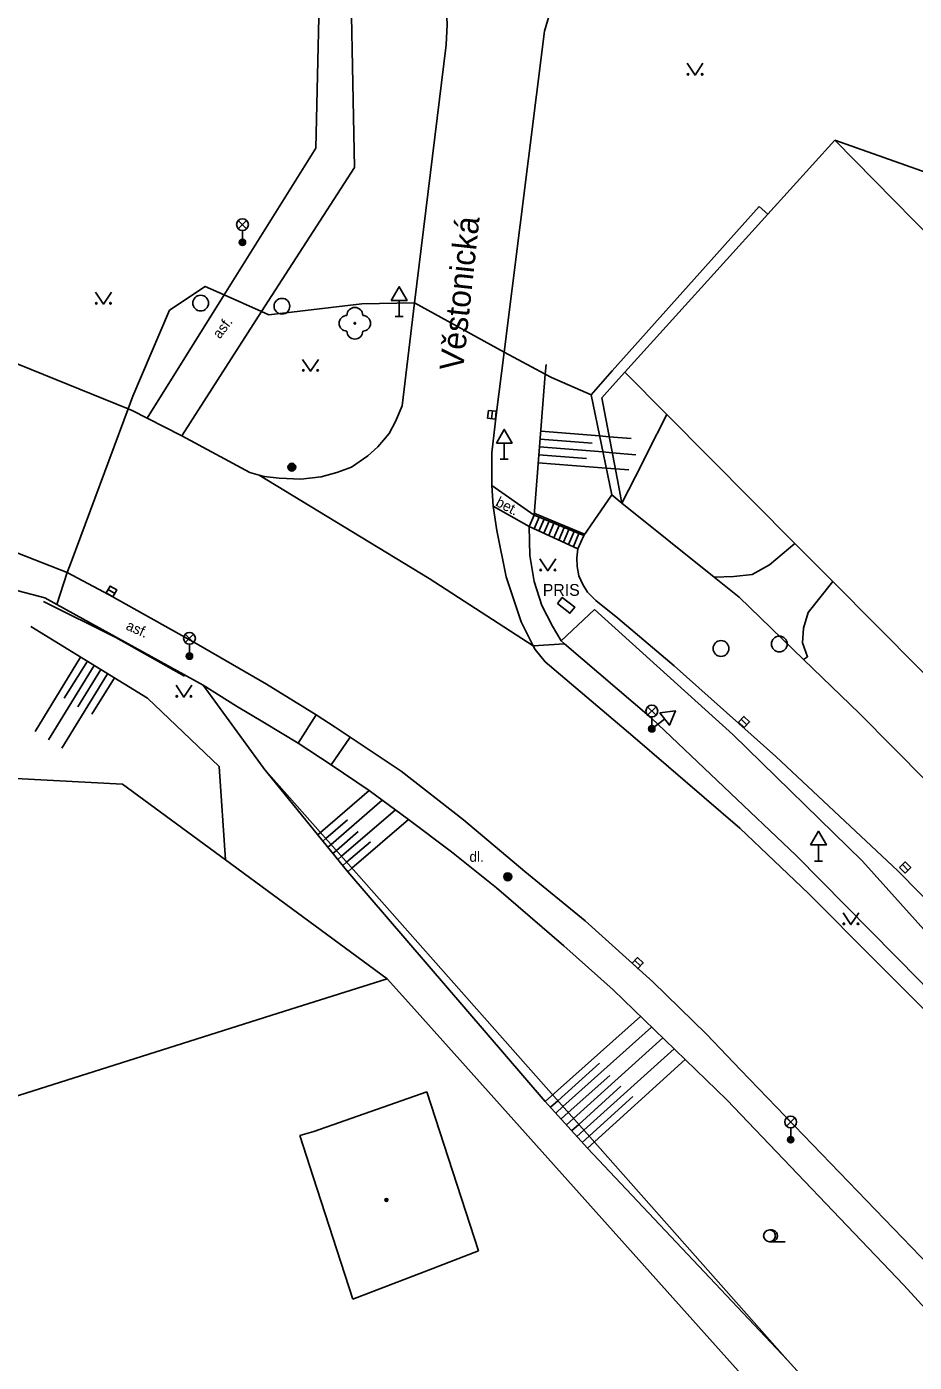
# Model space of a CAD drawing. Extents: x -595546 to -593986, y -1160845 to -1159202.
# Drawn here: x -594333.6 to -594277.4, y -1160528.2 to -1160443.6 of the extents above; entities that cross this region are included whole.
import ezdxf

# ---------------------------------------------------------------- set-up
doc = ezdxf.new("R2010")
doc.units = 0
for name, color, linetype in [('DOP - budovy nerozlisene - VP', 7, 'Continuous'), ('DOP - rozhrani ploch obecne', 7, 'Continuous'), ('Level 22', 7, 'Continuous'), ('Level 24', 7, 'Continuous'), ('Level 25', 7, 'Continuous'), ('Level 27', 7, 'Continuous'), ('Level 33', 7, 'Continuous'), ('Level 34', 7, 'Continuous'), ('Level 36', 7, 'Continuous'), ('Level 39', 7, 'Continuous'), ('Nazvy ulic', 7, 'Continuous'), ('Specificka linie pasportu komunikaci', 7, 'Continuous'), ('TM - budovy zdene_ betonove - VP', 7, 'Continuous'), ('TM - chodniky - VP', 7, 'Continuous'), ('TM - horni hrana svahu', 7, 'Continuous'), ('TM - komunikace - VP', 7, 'Continuous'), ('TM - plot drateny_ kovovy - VP', 7, 'Continuous'), ('TM - popis objektu', 7, 'Continuous'), ('TM - popis povrchu', 7, 'Continuous'), ('TM - rozhrani ploch obecne - VP', 7, 'Continuous'), ('TM - schody - VP', 7, 'Continuous'), ('TM - srafovani', 7, 'Continuous'), ('TM - zabradli - VP', 7, 'Continuous')]:
    doc.layers.add(name, color=color, linetype=linetype)

msp = doc.modelspace()

# ---------------------------------------------------------------- linework, layer by layer
at = {"layer": 'DOP - budovy nerozlisene - VP'}
for points in [[(-594315.44, -1160513.59), (-594308.28, -1160511.08)], [(-594308.28, -1160511.08), (-594305.02, -1160521.16)], [(-594316.34, -1160513.85), (-594316.05, -1160513.77)], [(-594315.49, -1160516.48), (-594316.34, -1160513.85)], [(-594316.05, -1160513.77), (-594315.44, -1160513.59)], [(-594312.98, -1160524.23), (-594315.49, -1160516.48)], [(-594305.02, -1160521.16), (-594308.19, -1160522.38)], [(-594308.19, -1160522.38), (-594312.98, -1160524.23)]]:
    msp.add_lwpolyline(points, dxfattribs=at)
at = {"layer": 'DOP - rozhrani ploch obecne'}
for points in [[(-594317.7, -1160506.1), (-594310.8, -1160503.91)], [(-594379.96, -1160525.83), (-594317.7, -1160506.1)]]:
    msp.add_lwpolyline(points, dxfattribs=at)
at = {"layer": 'Level 22'}
msp.add_circle((-594312.85, -1160462.36), 0.05, dxfattribs=at)
for centre, start, end in [((-594312.85, -1160461.86), 0, 180), ((-594313.35, -1160462.36), 90, 270), ((-594312.35, -1160462.36), 270, 90), ((-594312.85, -1160462.86), 180, 0)]:
    msp.add_arc(centre, 0.5, start, end, dxfattribs=at)
at = {"layer": 'Level 24'}
msp.add_lwpolyline([(-594300.008, -1160480.13), (-594299.219, -1160480.744), (-594298.912, -1160480.35), (-594299.701, -1160479.736)], close=True, dxfattribs=at)
at = {"layer": 'Level 25'}
for centre, radius in [((-594316.84, -1160471.48), 0.25), ((-594316.84, -1160471.48), 0.2), ((-594316.84, -1160471.48), 0.15), ((-594316.84, -1160471.48), 0.1), ((-594316.84, -1160471.48), 0.05), ((-594303.16, -1160497.45), 0.25), ((-594303.16, -1160497.45), 0.2), ((-594303.16, -1160497.45), 0.15), ((-594303.16, -1160497.45), 0.1), ((-594303.16, -1160497.45), 0.05)]:
    msp.add_circle(centre, radius, dxfattribs=at)
at = {"layer": 'Level 27'}
for p, q in [((-594304.135, -1160467.911), (-594304.185, -1160468.409)), ((-594328.487, -1160479.235), (-594328.053, -1160479.485)), ((-594288.37, -1160487.467), (-594288.01, -1160487.813)), ((-594278.155, -1160496.681), (-594277.805, -1160497.039)), ((-594295.11, -1160502.747), (-594294.75, -1160503.093))]:
    msp.add_line(p, q, dxfattribs=at)
for points in [[(-594304.383, -1160467.886), (-594304.434, -1160468.383), (-594303.937, -1160468.434), (-594303.886, -1160467.937)], [(-594328.611, -1160479.452), (-594328.178, -1160479.701), (-594327.929, -1160479.268), (-594328.362, -1160479.019)], [(-594288.543, -1160487.647), (-594288.183, -1160487.993), (-594287.837, -1160487.633), (-594288.197, -1160487.287)], [(-594278.334, -1160496.856), (-594277.984, -1160497.214), (-594277.626, -1160496.864), (-594277.976, -1160496.506)], [(-594295.283, -1160502.927), (-594294.923, -1160503.273), (-594294.577, -1160502.913), (-594294.937, -1160502.567)]]:
    msp.add_lwpolyline(points, close=True, dxfattribs=at)
for centre in [(-594322.62, -1160461.08), (-594317.47, -1160461.28), (-594289.65, -1160482.98), (-594285.95, -1160482.69)]:
    msp.add_circle(centre, 0.5, dxfattribs=at)
at = {"layer": 'Level 33'}
for p, q in [((-594320.235, -1160456.37), (-594319.705, -1160455.84)), ((-594320.235, -1160455.84), (-594319.705, -1160456.37)), ((-594319.97, -1160456.48), (-594319.97, -1160457.23)), ((-594323.595, -1160482.6), (-594323.065, -1160482.07)), ((-594323.595, -1160482.07), (-594323.065, -1160482.6)), ((-594323.33, -1160482.71), (-594323.33, -1160483.46)), ((-594294.295, -1160487.21), (-594293.765, -1160486.68)), ((-594294.295, -1160486.68), (-594293.765, -1160487.21)), ((-594294.03, -1160487.32), (-594294.03, -1160488.07)), ((-594285.495, -1160513.26), (-594284.965, -1160512.73)), ((-594285.495, -1160512.73), (-594284.965, -1160513.26)), ((-594285.23, -1160513.37), (-594285.23, -1160514.12))]:
    msp.add_line(p, q, dxfattribs=at)
for centre, radius in [((-594319.97, -1160456.105), 0.375), ((-594319.97, -1160457.23), 0.2), ((-594319.97, -1160457.23), 0.145), ((-594319.97, -1160457.23), 0.0876), ((-594323.33, -1160482.335), 0.375), ((-594323.33, -1160483.46), 0.2), ((-594323.33, -1160483.46), 0.145), ((-594323.33, -1160483.46), 0.0876), ((-594294.03, -1160486.945), 0.375), ((-594294.03, -1160488.07), 0.2), ((-594294.03, -1160488.07), 0.145), ((-594294.03, -1160488.07), 0.0876), ((-594285.23, -1160512.995), 0.375), ((-594285.23, -1160514.12), 0.2), ((-594285.23, -1160514.12), 0.145), ((-594285.23, -1160514.12), 0.0876)]:
    msp.add_circle(centre, radius, dxfattribs=at)
at = {"layer": 'Level 34'}
for p, q in [((-594310.04, -1160460.912), (-594310.04, -1160461.93)), ((-594310.29, -1160461.93), (-594309.79, -1160461.93)), ((-594303.38, -1160469.952), (-594303.38, -1160470.97)), ((-594303.63, -1160470.97), (-594303.13, -1160470.97)), ((-594294.182, -1160487.872), (-594293.878, -1160488.268)), ((-594293.222, -1160487.451), (-594294.03, -1160488.07)), ((-594283.47, -1160495.432), (-594283.47, -1160496.45)), ((-594283.72, -1160496.45), (-594283.22, -1160496.45))]:
    msp.add_line(p, q, dxfattribs=at)
for points in [[(-594310.54, -1160460.912), (-594309.54, -1160460.912), (-594310.04, -1160460.046)], [(-594303.88, -1160469.952), (-594302.88, -1160469.952), (-594303.38, -1160469.086)], [(-594293.526, -1160487.054), (-594292.918, -1160487.848), (-594292.534, -1160486.925)], [(-594283.97, -1160495.432), (-594282.97, -1160495.432), (-594283.47, -1160494.566)]]:
    msp.add_lwpolyline(points, close=True, dxfattribs=at)
at = {"layer": 'Level 36'}
msp.add_line((-594286.57, -1160520.585), (-594285.57, -1160520.585), dxfattribs=at)
for points in [[(-594291.79, -1160445.88), (-594291.29, -1160446.63), (-594290.79, -1160445.88)], [(-594329.28, -1160460.39), (-594328.78, -1160461.14), (-594328.28, -1160460.39)], [(-594316.16, -1160464.65), (-594315.66, -1160465.4), (-594315.16, -1160464.65)], [(-594301.12, -1160477.3), (-594300.62, -1160478.05), (-594300.12, -1160477.3)], [(-594324.18, -1160485.31), (-594323.68, -1160486.06), (-594323.18, -1160485.31)], [(-594281.91, -1160499.73), (-594281.41, -1160500.48), (-594280.91, -1160499.73)]]:
    msp.add_lwpolyline(points, dxfattribs=at)
for centre, radius in [((-594291.74, -1160446.58), 0.05), ((-594290.841, -1160446.58), 0.05), ((-594329.23, -1160461.09), 0.05), ((-594328.331, -1160461.09), 0.05), ((-594316.11, -1160465.35), 0.05), ((-594315.211, -1160465.35), 0.05), ((-594301.07, -1160478), 0.05), ((-594300.171, -1160478), 0.05), ((-594324.13, -1160486.01), 0.05), ((-594323.231, -1160486.01), 0.05), ((-594281.86, -1160500.43), 0.05), ((-594280.961, -1160500.43), 0.05), ((-594286.57, -1160520.21), 0.375)]:
    msp.add_circle(centre, radius, dxfattribs=at)
msp.add_arc((-594286.445, -1160520.21), 0.375, 260.40593, 99.59407, dxfattribs=at)
at = {"layer": 'Level 39'}
for radius in [0.09, 0.0398]:
    msp.add_circle((-594310.85, -1160517.94), radius, dxfattribs=at)
at = {"layer": 'Specificka linie pasportu komunikaci'}
for points in [[(-594296.54, -1160465.38), (-594287.22, -1160454.96)], [(-594327.21, -1160467.78), (-594326.91, -1160466.98), (-594324.6, -1160461.54), (-594322.33, -1160460.02), (-594321.13, -1160460.56)], [(-594321.13, -1160460.56), (-594318.77, -1160461.62)], [(-594318.77, -1160461.62), (-594318.31, -1160461.82), (-594312.4, -1160461.13), (-594309.06, -1160461.07)], [(-594309.06, -1160461.07), (-594303.39, -1160464.2)], [(-594303.39, -1160464.2), (-594300.78, -1160465.58)], [(-594300.78, -1160465.58), (-594300.39, -1160465.79)], [(-594300.39, -1160465.79), (-594297.88, -1160466.89)], [(-594297.88, -1160466.89), (-594296.54, -1160465.38)], [(-594295.74, -1160465.46), (-594296.33, -1160466.12)], [(-594296.57, -1160473.24), (-594297.88, -1160466.89)], [(-594296.33, -1160466.12), (-594297.2, -1160467.09), (-594296.15, -1160472.62)], [(-594331.07, -1160478.16), (-594330.83, -1160477.51), (-594327.21, -1160467.78)], [(-594294.32, -1160470.59), (-594293.08, -1160468.14)], [(-594295.93, -1160473.76), (-594294.65, -1160471.24), (-594294.32, -1160470.59)], [(-594308.13, -1160478.55), (-594318.92, -1160471.98)], [(-594296.15, -1160472.62), (-594295.93, -1160473.76)], [(-594301.49, -1160474.52), (-594301.8, -1160475.25)], [(-594290.08, -1160478.45), (-594288.83, -1160478.41), (-594287.68, -1160478.28), (-594286.58, -1160477.68), (-594284.96, -1160476.32)], [(-594331.74, -1160480.18), (-594331.07, -1160478.16)], [(-594308.13, -1160478.55), (-594301.55, -1160482.8)], [(-594284.41, -1160483.67), (-594284.16, -1160483.5), (-594284.48, -1160482.62), (-594284.42, -1160481.68), (-594284.13, -1160480.69), (-594282.56, -1160478.74)], [(-594301.55, -1160482.8), (-594299.57, -1160482.68)], [(-594285.44, -1160528.1), (-594317.16, -1160492.23), (-594318.62, -1160490.58)]]:
    msp.add_lwpolyline(points, dxfattribs=at)
at = {"layer": 'TM - budovy zdene_ betonove - VP'}
for points in [[(-594286.68, -1160455.45), (-594282.43, -1160450.76)], [(-594282.43, -1160450.76), (-594273.67, -1160459.67)], [(-594295.74, -1160465.46), (-594286.68, -1160455.45)], [(-594293.08, -1160468.14), (-594295.74, -1160465.46)], [(-594284.96, -1160476.32), (-594293.08, -1160468.14)], [(-594284.62, -1160476.66), (-594284.96, -1160476.32)], [(-594282.56, -1160478.74), (-594284.62, -1160476.66)], [(-594271.54, -1160489.84), (-594282.56, -1160478.74)]]:
    msp.add_lwpolyline(points, dxfattribs=at)
at = {"layer": 'TM - chodniky - VP'}
for points in [[(-594314.91, -1160433.75), (-594315.32, -1160451.26), (-594321.13, -1160460.56)], [(-594312.88, -1160452.48), (-594313.19, -1160436.44), (-594313.33, -1160434.11)], [(-594318.77, -1160461.62), (-594312.88, -1160452.48)], [(-594286.68, -1160455.45), (-594287.22, -1160454.96)], [(-594321.13, -1160460.56), (-594326.01, -1160468.37)], [(-594323.82, -1160469.5), (-594318.77, -1160461.62)], [(-594304.16, -1160472.64), (-594301.49, -1160474.52)], [(-594304.08, -1160473.95), (-594301.8, -1160475.25)], [(-594301.49, -1160474.52), (-594298.33, -1160475.82)], [(-594301.8, -1160475.25), (-594298.71, -1160476.65)], [(-594332.49, -1160479.76), (-594344.42, -1160476.64)], [(-594331.74, -1160480.18), (-594332.49, -1160479.76)], [(-594322.46, -1160485.31), (-594331.74, -1160480.18)], [(-594322.46, -1160485.31), (-594320.34, -1160486.64), (-594318.57, -1160487.7), (-594316.44, -1160488.97)], [(-594316.44, -1160488.97), (-594314.34, -1160490.35)], [(-594314.34, -1160490.35), (-594311.95, -1160491.99), (-594309.44, -1160493.81), (-594306.73, -1160495.86), (-594303.87, -1160498.16)], [(-594291.25, -1160509.68), (-594296.49, -1160504.62), (-594299.6, -1160501.83), (-594303.87, -1160498.16)], [(-594268.1, -1160534.24), (-594278.05, -1160523.34), (-594289.28, -1160511.58), (-594291.25, -1160509.68)]]:
    msp.add_lwpolyline(points, dxfattribs=at)
at = {"layer": 'TM - horni hrana svahu'}
for points in [[(-594300.73, -1160464.98), (-594300.78, -1160465.58)], [(-594300.78, -1160465.58), (-594301.49, -1160474.52)], [(-594301.8, -1160475.25), (-594301.76, -1160477.09), (-594301.48, -1160478.73), (-594301.01, -1160480.26), (-594300.32, -1160481.56), (-594299.78, -1160482.5)], [(-594333.38, -1160481.59), (-594325.99, -1160486.13), (-594321.44, -1160490.46), (-594321.04, -1160496.38)], [(-594318.66, -1160490.53), (-594322.46, -1160485.31)], [(-594318.66, -1160490.53), (-594318.62, -1160490.58)], [(-594318.62, -1160490.58), (-594313.3, -1160497.13), (-594300.78, -1160511.69), (-594298.11, -1160514.66), (-594285.44, -1160528.1)], [(-594278.03, -1160536.27), (-594285.44, -1160528.1)]]:
    msp.add_lwpolyline(points, dxfattribs=at)
at = {"layer": 'TM - komunikace - VP'}
for points in [[(-594310.13, -1160435.39), (-594309.49, -1160436.23), (-594308.81, -1160437.19), (-594308.36, -1160438.01), (-594307.88, -1160439), (-594307.47, -1160440.02), (-594307.24, -1160441.11), (-594307.06, -1160442.1), (-594307, -1160443.43), (-594307.07, -1160444.71)], [(-594300.83, -1160443.84), (-594300.26, -1160441.89), (-594299.3, -1160440.09), (-594297.65, -1160438.25), (-594296.08, -1160437.25), (-594294.68, -1160436.62), (-594293.77, -1160436.47)], [(-594303.39, -1160464.2), (-594300.83, -1160443.84)], [(-594309.06, -1160461.07), (-594307.07, -1160444.71)], [(-594346.46, -1160459.98), (-594327.21, -1160467.78)], [(-594309.85, -1160467.59), (-594309.06, -1160461.07)], [(-594303.89, -1160468.18), (-594303.39, -1160464.2)], [(-594309.85, -1160467.59), (-594310.27, -1160468.58), (-594310.68, -1160469.34), (-594311.4, -1160470.19), (-594312.02, -1160470.77), (-594313.07, -1160471.49), (-594313.99, -1160471.83), (-594314.98, -1160472.1), (-594316.28, -1160472.24), (-594317.65, -1160472.17), (-594318.6, -1160472.07), (-594318.92, -1160471.98)], [(-594327.21, -1160467.78), (-594326.95, -1160467.88)], [(-594326.01, -1160468.37), (-594326.95, -1160467.88)], [(-594323.82, -1160469.5), (-594326.01, -1160468.37)], [(-594303.89, -1160468.18), (-594304.16, -1160470.58), (-594304.16, -1160472.64)], [(-594319.5, -1160471.83), (-594323.82, -1160469.5)], [(-594318.92, -1160471.98), (-594319.5, -1160471.83)], [(-594304.16, -1160472.64), (-594304.08, -1160473.95)], [(-594296.57, -1160473.24), (-594298.33, -1160475.82)], [(-594296.57, -1160473.24), (-594295.93, -1160473.76)], [(-594304.08, -1160473.95), (-594303.86, -1160475.49), (-594303.27, -1160478.43), (-594302.3, -1160481.28), (-594301.55, -1160482.8)], [(-594295.93, -1160473.76), (-594290.08, -1160478.45)], [(-594298.33, -1160475.82), (-594298.71, -1160476.65)], [(-594334.21, -1160476.93), (-594331.07, -1160478.16)], [(-594298.71, -1160476.65), (-594298.78, -1160477.24), (-594298.76, -1160477.77), (-594298.66, -1160478.37), (-594298.4, -1160478.93), (-594298.11, -1160479.41), (-594297.58, -1160479.94), (-594296.18, -1160481.06), (-594292.62, -1160484.07), (-594286.18, -1160489.82), (-594278.44, -1160497.08), (-594274.3, -1160501.28)], [(-594322.75, -1160482.74), (-594328.41, -1160479.57), (-594331.07, -1160478.16)], [(-594290.08, -1160478.45), (-594288.49, -1160479.73), (-594284.41, -1160483.67)], [(-594322.75, -1160482.74), (-594318.45, -1160485.24), (-594315.3, -1160487.19)], [(-594301.55, -1160482.8), (-594301.43, -1160483.04), (-594300.78, -1160483.83)], [(-594261.79, -1160521.99), (-594267.42, -1160515.7), (-594271.48, -1160511.3), (-594274.95, -1160507.69), (-594279.88, -1160502.75), (-594284.11, -1160498.5), (-594288.45, -1160494.36), (-594295.24, -1160488.53), (-594300.78, -1160483.83)], [(-594284.41, -1160483.67), (-594280.87, -1160487.09), (-594274.48, -1160493.55)], [(-594315.3, -1160487.19), (-594314.1, -1160487.97)], [(-594314.1, -1160487.97), (-594313.14, -1160488.59)], [(-594313.14, -1160488.59), (-594309.92, -1160490.76), (-594305.96, -1160493.83), (-594302.07, -1160497.11), (-594298.25, -1160500.25), (-594293.97, -1160504.12), (-594290.57, -1160507.43)], [(-594288.4, -1160509.68), (-594290.57, -1160507.43)], [(-594271.06, -1160527.9), (-594272.5, -1160526.3), (-594275.29, -1160523.3), (-594288.4, -1160509.68)]]:
    msp.add_lwpolyline(points, dxfattribs=at)
at = {"layer": 'TM - plot drateny_ kovovy - VP'}
for points in [[(-594345.49, -1160490.63), (-594327.57, -1160491.58)], [(-594327.57, -1160491.58), (-594321.04, -1160496.38)], [(-594321.04, -1160496.38), (-594310.8, -1160503.91)], [(-594310.8, -1160503.91), (-594309.26, -1160505.63)], [(-594309.26, -1160505.63), (-594286.93, -1160530.59)]]:
    msp.add_lwpolyline(points, dxfattribs=at)
at = {"layer": 'TM - rozhrani ploch obecne - VP'}
for points in [[(-594274.84, -1160453.43), (-594282.43, -1160450.76)], [(-594299.78, -1160482.5), (-594297.66, -1160480.5)], [(-594266.77, -1160511.95), (-594280.68, -1160496.45), (-594288.9, -1160488.44), (-594297.66, -1160480.5)], [(-594299.57, -1160482.68), (-594299.78, -1160482.5)], [(-594294.05, -1160487.4), (-594299.57, -1160482.68)], [(-594316.44, -1160488.97), (-594315.3, -1160487.19)], [(-594294.05, -1160487.4), (-594284.88, -1160496.11), (-594277.05, -1160504.05), (-594270.09, -1160511.41), (-594268.3, -1160513.46)], [(-594314.34, -1160490.35), (-594313.14, -1160488.59)]]:
    msp.add_lwpolyline(points, dxfattribs=at)
at = {"layer": 'TM - schody - VP'}
for points in [[(-594301.49, -1160474.52), (-594301.8, -1160475.25)], [(-594301.17, -1160474.65), (-594301.49, -1160475.39)], [(-594300.86, -1160474.78), (-594301.18, -1160475.53)], [(-594300.54, -1160474.91), (-594300.87, -1160475.67)], [(-594300.23, -1160475.04), (-594300.56, -1160475.81)], [(-594299.91, -1160475.17), (-594300.24, -1160475.96)], [(-594299.59, -1160475.3), (-594299.93, -1160476.1)], [(-594299.28, -1160475.43), (-594299.62, -1160476.24)], [(-594298.96, -1160475.56), (-594299.31, -1160476.38)], [(-594298.65, -1160475.69), (-594299, -1160476.52)]]:
    msp.add_lwpolyline(points, dxfattribs=at)
at = {"layer": 'TM - srafovani'}
for points in [[(-594301.07, -1160469.21), (-594297.34, -1160469.5), (-594296.73, -1160469.55), (-594295.33, -1160469.66)], [(-594301.15, -1160470.2), (-594297.13, -1160470.52), (-594296.54, -1160470.57), (-594295.04, -1160470.69)], [(-594301.11, -1160469.7), (-594297.81, -1160469.97)], [(-594301.19, -1160470.7), (-594298.18, -1160470.94)], [(-594301.23, -1160471.2), (-594296.92, -1160471.55), (-594296.34, -1160471.59), (-594295.49, -1160471.66)], [(-594333.11, -1160488.23), (-594330.23, -1160483.53)], [(-594329.8, -1160483.79), (-594331.26, -1160486.13)], [(-594329.37, -1160484.05), (-594332.26, -1160488.76)], [(-594328.52, -1160484.58), (-594331.42, -1160489.29)], [(-594328.95, -1160484.31), (-594330.41, -1160486.67)], [(-594329.51, -1160487.15), (-594328.09, -1160484.84)], [(-594315.19, -1160494.8), (-594315.02, -1160494.65), (-594311.95, -1160491.99)], [(-594314.56, -1160495.58), (-594314.35, -1160495.4), (-594311.11, -1160492.6)], [(-594314.88, -1160495.19), (-594314.69, -1160495.03), (-594313.31, -1160493.84)], [(-594313.93, -1160496.36), (-594313.69, -1160496.15), (-594310.27, -1160493.21)], [(-594313.3, -1160497.13), (-594313.03, -1160496.9), (-594309.44, -1160493.81)], [(-594314.25, -1160495.97), (-594314.02, -1160495.78), (-594312.64, -1160494.58)], [(-594313.62, -1160496.74), (-594313.37, -1160496.52), (-594311.86, -1160495.23)], [(-594300.78, -1160511.69), (-594294.75, -1160506.3)], [(-594300.12, -1160512.43), (-594299.66, -1160512.02), (-594294.04, -1160506.98)], [(-594299.44, -1160513.18), (-594299, -1160512.77), (-594293.33, -1160507.67)], [(-594298.78, -1160513.92), (-594298.34, -1160513.52), (-594292.62, -1160508.35)], [(-594298.11, -1160514.66), (-594291.92, -1160509.03)], [(-594300.45, -1160512.06), (-594299.99, -1160511.65), (-594297.34, -1160509.27)], [(-594299.78, -1160512.8), (-594299.33, -1160512.39), (-594296.7, -1160510.04)], [(-594299.11, -1160513.55), (-594298.66, -1160513.15), (-594295.99, -1160510.73)], [(-594298.44, -1160514.29), (-594295.24, -1160511.38)]]:
    msp.add_lwpolyline(points, dxfattribs=at)
at = {"layer": 'TM - zabradli - VP'}
for points in [[(-594301.45, -1160474.41), (-594298.3, -1160475.74)], [(-594332.58, -1160479.99), (-594328, -1160482.29), (-594323.64, -1160484.74)]]:
    msp.add_lwpolyline(points, dxfattribs=at)

# ---------------------------------------------------------------- texts
at = {"layer": 'Nazvy ulic'}
msp.add_text('Věstonická', height=1.5, rotation=83.83556, dxfattribs=at).set_placement((-594305.996, -1160465.424))
at = {"layer": 'TM - popis objektu'}
msp.add_text('PRIS', height=0.75, dxfattribs=at).set_placement((-594300.94, -1160479.64))
at = {"layer": 'TM - popis povrchu'}
for s, rotation, p in [('asf.', 53.14, (-594321.4, -1160463.39)), ('bet.', 332.43, (-594303.98, -1160473.9)), ('asf.', 335.77, (-594327.41, -1160481.75))]:
    msp.add_text(s, height=0.65, rotation=rotation, dxfattribs=at).set_placement(p)
msp.add_text('dl.', height=0.65, dxfattribs=at).set_placement((-594305.59, -1160496.5))

doc.saveas('drawing.dxf')
